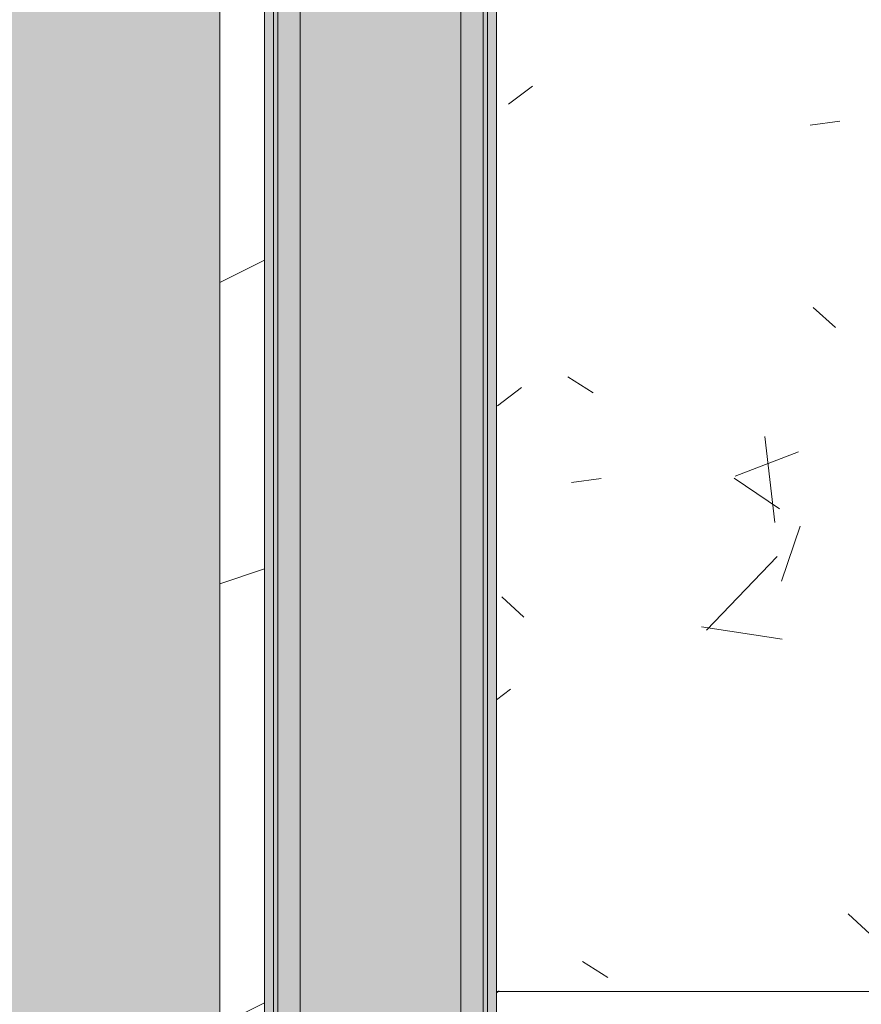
# Model space of a CAD drawing. Header units: millimetres. Extents: x 5980700 to 6194397, y -12939 to 2351883.
# Tile 383 of 587: x 6087739 to 6088211, y 1058 to 1610. Entities that reach past the tile are written whole.
import ezdxf

# ---------------------------------------------------------------- set-up
doc = ezdxf.new("R2010")
doc.units = ezdxf.units.MM
for name, color, linetype, lineweight in [('A-FLOR-PATT', 8, 'Continuous', 18), ('A-WALL', 113, 'Continuous', 18), ('A-WALL-PATT', 111, 'Continuous', 25)]:
    doc.layers.add(name, color=color, linetype=linetype, lineweight=lineweight)

# ---------------------------------------------------------------- blocks, each defined once
blk = doc.blocks.new('BE-PMSa-MOD-ARQ-CONEXAODOFUTURO-EX-000-R_rvt-2-PLANTA DE CAIMENTO DE PISOS - 1 PAV_')
at = {"layer": 'A-FLOR-PATT', "lineweight": 5}
h = blk.add_hatch(dxfattribs=at)
h.set_pattern_fill('FP_100', color=133, style=0, pattern_type=2)
h.set_pattern_definition([(49.99999999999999, (0, 0), (182.184668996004, -15.93908553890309), [19.05, -209.55]), (355, (0, 0), (-35.24242749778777, 191.0566080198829), [15.24, -167.64]), (100.451, (15.182, -1.328), (146.9425016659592, 175.1166878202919), [16.19, -178.09]), (46.184, (0, 50.8), (271.0788941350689, -42.04327417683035), [28.575, -314.325]), (96.636, (22.59, 47.297), (237.4025071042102, 247.4272132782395), [24.285, -267.135]), (351.184, (0, 50.8), (237.404605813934, 247.4251178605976), [22.86, -251.46]), (21, (25.4, 38.1), (151.6148798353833, -102.2655185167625), [19.05, -209.55]), (326, (25.4, 38.1), (61.80235996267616, 184.1877424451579), [15.24, -167.64]), (71.45100000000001, (38.035, 29.578), (213.4170626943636, 81.92136778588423), [16.19, -178.09]), (37.50000000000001, (0, 0), (3.08832282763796, 84.55507579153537), [8.382, -157.226, 8.382, -161.798, -168.275]), (37.50000000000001, (0, 0), (3.08832282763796, 84.55507579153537), [-335.788, 8.382, -159.893]), (7.499999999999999, (0, 0), (66.81943811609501, 100.1807470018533), [8.382, -88.646, 8.382, -153.416, -64.135]), (7.499999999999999, (0, 0), (66.81943811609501, 100.1807470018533), [-258.826, 8.382, -55.753]), (327.5, (-56.642, 0), (135.5904877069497, -5.7289126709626), [8.382, -55.118, 8.382, -189.738, -262.89]), (327.5, (-56.642, 0), (135.5904877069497, -5.7289126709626), [-261.62, 8.382, -254.508]), (317.5, (-82.042, 0), (148.1288864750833, 25.42676126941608), [8.382, -74.168, 8.382, -123.19, -186.69]), (317.5, (-82.042, 0), (148.1288864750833, 25.42676126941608), [-214.122, 8.382, -178.308])])
h.paths.add_polyline_path([(-1916.114845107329, -8177.825683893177), (-1683.614845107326, -8177.825683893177), (-1683.614845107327, -1915.841005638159), (-3033.614845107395, -1915.841005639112), (-3033.614845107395, -1900.841005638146), (-3933.614845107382, -1900.841005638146), (-3933.614845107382, -2050.841005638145), (-1818.614845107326, -2050.841005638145), (-1818.614845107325, -8042.852683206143), (-4146.617820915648, -8042.852683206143), (-4146.617820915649, -4063.841794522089), (-3970.61666258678, -4063.841794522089), (-3970.61666258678, -3457.84179452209), (-4146.617820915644, -3457.84179452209), (-4146.617820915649, -2138.841794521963), (-3970.61666258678, -2138.841794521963), (-3970.61666258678, -2050.841005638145), (-3963.614845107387, -2050.841005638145), (-3963.614845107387, -1900.841005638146), (-3973.614845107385, -1900.841005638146), (-3973.614845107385, -1915.841005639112), (-4105.616662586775, -1915.841005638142), (-4105.616662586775, -2003.84179452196), (-4281.617820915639, -2003.84179452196), (-4281.617820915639, -3592.841794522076), (-4105.61666258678, -3592.841794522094), (-4105.61666258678, -3928.841794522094), (-4281.617820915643, -3928.841794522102), (-4281.615120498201, -8177.82568389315), (-1916.459753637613, -8177.825683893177)])
h.paths.add_polyline_path([(8258.385255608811, -8167.825683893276), (15620.8643440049, -8167.825683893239), (15620.86434400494, -1925.841005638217), (12311.88333741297, -1925.841005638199), (12311.88333741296, -2018.841794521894), (11955.88333741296, -2018.841794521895), (11955.88333741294, -1925.841005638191), (9541.385154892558, -1925.841005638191), (9541.385154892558, -1915.841005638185), (9491.385154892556, -1915.841005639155), (9491.385154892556, -1900.841005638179), (8591.38515489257, -1900.841005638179), (8591.38515489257, -2050.841005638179), (11830.88333741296, -2050.841005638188), (11830.88333741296, -2143.841794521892), (12436.88333741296, -2143.841794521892), (12436.88333741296, -2050.841005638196), (15495.86434400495, -2050.841005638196), (15495.86434400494, -8042.825683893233), (8383.385255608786, -8042.825683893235), (8383.385255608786, -4063.841794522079), (8559.379702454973, -4063.841794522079), (8559.379702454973, -3457.841794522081), (8383.385255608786, -3457.84179452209), (8383.385255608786, -2138.841794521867), (8559.379702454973, -2138.84179452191), (8559.379702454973, -2050.841005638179), (8561.385154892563, -2050.753085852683), (8561.385154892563, -1900.841005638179), (8551.38515489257, -1900.841005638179), (8551.38515489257, -1915.841005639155), (8501.385154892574, -1915.841005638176), (8501.385154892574, -1925.841005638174), (8434.379702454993, -1925.841005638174), (8434.379702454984, -2013.841794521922), (8258.385255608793, -2013.841794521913), (8258.385255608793, -3582.841794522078), (8434.379702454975, -3582.841794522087), (8434.379702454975, -3938.841794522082), (8258.385255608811, -3938.841794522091), (8258.385255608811, -8156.700611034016)])
h.paths.add_polyline_path([(19984.7546155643, -8167.825683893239), (20089.38682609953, -8167.825683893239), (20089.38682609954, -5194.841794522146), (19913.3833374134, -5194.841794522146), (19913.3833374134, -4838.841794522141), (20089.38682609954, -4838.841794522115), (20089.38682609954, -2013.84179452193), (19913.3833374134, -2013.841794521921), (19913.3833374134, -1657.841794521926), (20089.38682609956, -1657.841794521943), (20089.38682609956, 1166.158205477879), (19913.38333741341, 1166.158205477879), (19913.38333741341, 1522.158205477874), (20089.38682609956, 1522.158205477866), (20089.38682609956, 4296.158205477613), (19913.38333741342, 4296.15820547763), (19913.3833374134, 4461.658994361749), (15971.88333741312, 4461.658994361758), (15971.88333741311, 4296.15820547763), (15800.86434400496, 4296.15820547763), (15800.86434400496, -605.8410056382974), (15790.86434400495, -605.8410056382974), (15790.86434400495, -655.841005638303), (15775.86434400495, -655.841005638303), (15775.86434400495, -1555.841005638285), (16091.88333741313, -1555.841005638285), (16091.88333741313, -1527.841794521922), (15925.86434400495, -1527.841794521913), (15925.86434400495, 4171.158205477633), (16096.88333741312, 4171.158205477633), (16097.48518693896, 4336.658994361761), (19788.38333741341, 4336.658994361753), (19788.38333741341, 4171.158205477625), (19964.38682609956, 4171.158205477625), (19964.38682609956, 1647.158205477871), (19788.38333741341, 1647.158205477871), (19788.38333741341, 1041.158205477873), (19964.38682609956, 1041.158205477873), (19964.38682609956, -1532.84179452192), (19788.38333741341, -1532.84179452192), (19788.38333741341, -2138.841794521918), (19964.38682609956, -2138.841794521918), (19964.38682609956, -4713.841794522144), (19788.3833374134, -4713.841794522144), (19788.3833374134, -5319.841794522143), (19964.38682609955, -5319.841794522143), (19964.38682609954, -8042.82568389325), (15925.86434400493, -8042.825683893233), (15925.86434400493, -2143.841794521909), (16091.88333741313, -2143.841794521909), (16091.88333741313, -1585.841005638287), (15775.86434400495, -1585.841005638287), (15775.86434400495, -1595.841005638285), (15790.86434400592, -1595.841005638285), (15790.86434400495, -1652.84179452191), (15966.88333741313, -1653.220801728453), (15966.88333741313, -2018.84179452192), (15800.86434400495, -2018.841794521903), (15800.86434400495, -8167.825683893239), (19925.14432074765, -8167.825683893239)])
h.paths.add_polyline_path([(-5690.728343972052, -8167.825683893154), (-4451.617820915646, -8167.825683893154), (-4451.617820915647, -1925.841005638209), (-4506.114845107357, -1925.84100563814), (-4506.114845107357, -1915.841005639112), (-4536.11484510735, -1915.841005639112), (-4536.11484510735, -1900.841005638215), (-4546.114845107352, -1900.841005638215), (-4546.114845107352, -2740.841005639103), (-4536.114845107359, -2740.841005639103), (-4536.114845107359, -2751.8410056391), (-4516.109778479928, -2751.8410056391), (-4516.109778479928, -2640.8410056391), (-4497.109778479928, -2640.8410056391), (-4497.109778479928, -2770.841005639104), (-4536.114845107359, -2770.841005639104), (-4536.114845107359, -2780.841005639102), (-4546.114845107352, -2780.841005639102), (-4546.114845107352, -2820.841005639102), (-4576.114845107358, -2820.841005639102), (-4576.617820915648, -8042.852683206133), (-11628.61484510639, -8042.852683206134), (-11628.6148451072, -2138.841794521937), (-11585.61666258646, -2138.841794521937), (-11585.61666258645, -2050.841005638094), (-8474.116662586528, -2050.841005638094), (-8474.116662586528, -2138.841794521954), (-7858.116662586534, -2138.841794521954), (-7858.116662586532, -2050.841005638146), (-4576.617820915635, -2050.841005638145), (-4576.617820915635, -1900.841005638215), (-5476.114845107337, -1900.841005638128), (-5476.114845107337, -1915.841005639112), (-5528.614845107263, -1915.841005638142), (-5528.614845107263, -1925.841005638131), (-7983.116662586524, -1925.841005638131), (-7983.116662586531, -2013.841794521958), (-8324.11666258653, -2013.841794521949), (-8324.11666258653, -2003.841794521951), (-8339.116662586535, -2003.84179452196), (-8339.116662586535, -1925.841005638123), (-11720.61666258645, -1925.841005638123), (-11720.61666258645, -2003.841794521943), (-11753.61484510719, -2003.841794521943), (-11753.61034441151, -8167.825683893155), (-5985.163661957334, -8167.825683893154)])
h.paths.add_polyline_path([(-15701.5291554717, -8167.825683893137), (-11933.6148451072, -8167.825683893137), (-11933.6148451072, -2013.841794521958), (-12076.61666258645, -2013.841794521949), (-12076.61666258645, -1657.841794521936), (-11923.61484510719, -1657.841794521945), (-11923.61484510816, -1515.8410056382), (-11908.61484510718, -1515.8410056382), (-11908.61484510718, -1505.841005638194), (-12058.61484510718, -1505.841005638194), (-12058.61484510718, -1532.841794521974), (-12201.61666258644, -1532.841794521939), (-12201.61666258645, -2138.841794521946), (-12058.61484510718, -2138.841794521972), (-12058.61484510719, -8042.851795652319), (-16321.61588608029, -8042.826571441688), (-16321.61588608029, -5319.841794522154), (-16145.61666258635, -5319.841794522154), (-16145.61666258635, -4713.841794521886), (-16321.61588608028, -4713.681888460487), (-16321.61588608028, -2138.84179452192), (-16145.61666258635, -2138.841794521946), (-16145.61666258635, -1532.841794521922), (-16321.61588608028, -1532.841794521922), (-16321.61588608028, 1041.158205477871), (-16145.61666258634, 1041.158205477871), (-16145.61666258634, 1647.158205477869), (-16321.61588608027, 1647.158205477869), (-16321.61588608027, 4171.158205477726), (-16145.61666258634, 4171.158205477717), (-16145.61666258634, 4336.658994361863), (-12201.61666258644, 4336.658994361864), (-12201.61666258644, 4171.158205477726), (-12058.61484510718, 4171.158205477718), (-12058.61484510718, -1475.841005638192), (-11908.61484510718, -1475.841005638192), (-11908.61484510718, -575.8410056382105), (-11923.61484510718, -575.8410056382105), (-11923.61484510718, -525.8410056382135), (-11933.61484510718, -525.8410056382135), (-11933.61484510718, 4296.158205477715), (-12076.61666258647, 4296.158205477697), (-12076.61666258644, 4461.658994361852), (-16270.61666258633, 4461.658994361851), (-16270.61666258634, 4296.158205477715), (-16446.62225526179, 4296.158205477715), (-16446.61588608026, 1522.158205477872), (-16270.61666258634, 1522.158205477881), (-16270.61666258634, 1166.158205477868), (-16446.62225526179, 1166.158205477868), (-16446.61588608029, -1657.841794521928), (-16270.61666258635, -1657.841794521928), (-16270.61666258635, -2013.841794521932), (-16446.6222552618, -2013.841794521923), (-16446.61588608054, -4838.841794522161), (-16270.61666258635, -4838.841794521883), (-16270.61666258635, -5194.841794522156), (-16446.62225526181, -5194.841794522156), (-16446.61573815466, -8167.825683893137), (-15735.98765560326, -8167.825683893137)])
h.paths.add_polyline_path([(8551.38515489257, -1770.841005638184), (9491.385154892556, -1770.841005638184), (9491.385154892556, -1755.841005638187), (9630.135154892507, -1755.841005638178), (9630.135154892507, -1740.841005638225), (11880.13515489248, -1741.712957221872), (11880.13515489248, -1755.841005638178), (11965.88333741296, -1755.841005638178), (11965.88333741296, -1662.841794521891), (12301.88333741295, -1662.841794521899), (12301.88333741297, -1755.841005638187), (12713.6541483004, -1755.841005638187), (12713.6541483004, -1740.841005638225), (14963.65414830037, -1741.712957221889), (14963.65414830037, -1755.841005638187), (15630.86434400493, -1755.841005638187), (15630.86434400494, -1595.841005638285), (15645.86434400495, -1595.841005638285), (15645.86434400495, -655.841005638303), (15630.86434400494, -655.841005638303), (15630.86434400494, -29.5925127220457), (15087.63515489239, -29.59251272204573), (15087.63515489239, -44.5925127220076), (12837.63515489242, -43.72056113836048), (12837.63515489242, -29.59251272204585), (11880.13515489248, -29.5925127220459), (11880.13515489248, -44.59251272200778), (9630.135154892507, -43.72056113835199), (9630.135154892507, -29.59251272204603), (9408.885154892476, -29.59251272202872), (9408.885154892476, -14.5925127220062), (8468.885154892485, -14.59251272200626), (8468.885154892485, -29.59251272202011), (8008.885154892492, -29.59251272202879), (8008.885154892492, -14.59251272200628), (7068.885154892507, -14.65234280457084), (7068.885154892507, -29.59251272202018), (4511.785154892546, -29.59251272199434), (4511.785154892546, 3549.158994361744), (3951.785154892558, 3549.158994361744), (3951.785154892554, 4471.658994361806), (2159.383337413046, 4471.658994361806), (2159.383337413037, 4306.158205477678), (1813.383337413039, 4306.15820547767), (1813.383337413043, 4471.658994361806), (284.8931309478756, 4471.658994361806), (284.8931309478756, 4486.658994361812), (77.29277039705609, 4486.658994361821), (77.29277039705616, 3238.903506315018), (70.48333741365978, 3238.903506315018), (70.48333741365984, 2137.158205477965), (121.3819838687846, 2137.158205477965), (121.3819838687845, 3231.348105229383), (111.0710947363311, 3241.658994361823), (106.381983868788, 3259.158994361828), (111.0710947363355, 3276.658994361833), (124.1088842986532, 3289.53068128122), (143.3753948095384, 3293.624861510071), (158.8819838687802, 3289.469883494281), (171.692873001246, 3276.658994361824), (176.3819838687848, 3259.158994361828), (171.692873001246, 3241.658994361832), (161.3819838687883, 3231.348105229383), (161.3819838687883, 2137.158205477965), (220.483337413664, 2137.158205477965), (220.4833374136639, 4336.658994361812), (1678.38333741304, 4336.658994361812), (1678.38333741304, 4171.158205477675), (2294.38333741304, 4171.158205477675), (2294.38333741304, 4336.658994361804), (3816.785154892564, 4336.658994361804), (3816.785154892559, 3414.158994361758), (4376.785154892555, 3414.158994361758), (4376.785154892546, -164.5925127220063), (15495.86434400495, -164.5925127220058), (15495.86434400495, -1620.841005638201), (12436.88333741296, -1620.841005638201), (12436.88333741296, -1527.841794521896), (11830.88333741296, -1527.841794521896), (11830.88333741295, -1620.841005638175), (8559.379702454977, -1620.841005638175), (8559.379702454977, -1532.841794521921), (7943.379702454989, -1532.841794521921), (7943.379702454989, -1620.841005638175), (2289.383337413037, -1620.841005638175), (2289.383337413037, -1527.841794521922), (2261.385126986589, -1527.841794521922), (2261.385126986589, -1770.841005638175), (3121.385126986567, -1770.841005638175), (3121.385126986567, -1755.8410056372), (4481.585154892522, -1755.841005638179), (4481.585154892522, -1770.841005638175), (5321.585154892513, -1770.841005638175), (5321.585154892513, -1755.841005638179), (7021.385154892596, -1755.841005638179), (7021.385154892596, -1770.841005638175), (7961.385154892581, -1770.841005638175), (7961.385154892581, -1755.841005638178), (8078.379702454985, -1755.841005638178), (8078.379702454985, -1667.841794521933), (8424.379702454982, -1667.841794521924), (8424.379702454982, -1755.841005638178), (8551.38515489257, -1755.841005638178)])
h.paths.add_polyline_path([(2231.385126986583, -1770.841005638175), (2231.385126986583, -1527.841794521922), (1766.385126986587, -1527.841794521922), (1766.385126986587, -1770.841005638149), (1776.385126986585, -1770.841005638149), (1776.385126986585, -1755.8410056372), (1818.383337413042, -1755.841005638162), (1818.383337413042, -1662.841794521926), (2154.383337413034, -1662.841794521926), (2154.383337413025, -1755.84100563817), (2221.385126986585, -1755.841005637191), (2221.385126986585, -1770.841005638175)])
h.paths.add_polyline_path([(-3963.614845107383, -1770.84100563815), (-3033.614845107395, -1770.84100563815), (-3033.614845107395, -1755.841005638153), (-1418.814900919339, -1755.841005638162), (-1418.814900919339, -1770.841005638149), (-578.8149009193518, -1770.841005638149), (-578.8149009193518, -1755.841005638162), (876.3851269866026, -1755.841005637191), (876.3851269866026, -1770.841005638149), (1736.38512698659, -1770.841005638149), (1736.38512698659, -1527.841794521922), (1683.383337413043, -1527.841794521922), (1683.383337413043, -1620.841005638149), (-3970.616662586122, -1620.84100563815), (-3970.61666258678, -1532.841794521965), (-4586.616662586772, -1532.841794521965), (-4586.616662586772, -1620.841005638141), (-7858.116662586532, -1620.841005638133), (-7858.116662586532, -1532.841794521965), (-8474.116662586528, -1532.841794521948), (-8474.116662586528, -1620.841005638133), (-11585.61666258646, -1620.841005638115), (-11585.61666258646, -1532.841794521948), (-11628.61484510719, -1532.841794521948), (-11628.61484510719, -164.6103600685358), (220.4833374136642, -164.6103600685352), (220.4833374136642, -29.61036006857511), (-2321.114845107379, -29.61036006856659), (-2321.114845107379, -14.61036006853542), (-3061.114845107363, -14.61036006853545), (-3061.114845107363, -29.61036006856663), (-3320.616662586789, -29.61036006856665), (-3320.616662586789, -14.61036006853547), (-4060.616662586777, -14.61036006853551), (-4060.616662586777, -29.61036006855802), (-4536.114845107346, -29.61036006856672), (-4536.114845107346, -14.61036006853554), (-5476.114845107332, -14.61036006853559), (-5476.114845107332, -29.6103600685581), (-5636.114845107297, -29.61036006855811), (-5636.114845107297, -44.61036006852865), (-7886.11484510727, -43.73840848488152), (-7886.11484510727, -29.61036006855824), (-8872.364845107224, -29.61036006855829), (-8872.364845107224, -44.6103600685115), (-11122.3648451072, -43.73840848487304), (-11122.3648451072, -29.61036006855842), (-11763.61484510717, -29.61036006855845), (-11763.61484510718, -575.8410056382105), (-11778.61484510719, -575.8410056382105), (-11778.61484510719, -1515.8410056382), (-11763.61484510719, -1515.8410056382), (-11763.61484510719, -1667.841794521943), (-11720.61666258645, -1667.841794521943), (-11720.61666258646, -1755.841005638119), (-11122.36484510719, -1755.841005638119), (-11122.36484510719, -1740.841005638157), (-8872.36484510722, -1741.712957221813), (-8872.36484510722, -1755.841005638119), (-8339.116662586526, -1755.841005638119), (-8339.116662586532, -1667.841794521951), (-7993.116662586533, -1667.841794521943), (-7993.116662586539, -1755.841005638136), (-7886.114845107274, -1755.841005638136), (-7886.114845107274, -1740.841005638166), (-5636.114845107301, -1741.712957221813), (-5636.114845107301, -1755.841005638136), (-5476.114845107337, -1755.841005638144), (-5476.114845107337, -1770.841005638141), (-4536.11484510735, -1770.841005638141), (-4536.11484510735, -1755.841005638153), (-4451.616662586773, -1755.841005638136), (-4451.616662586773, -1667.84179452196), (-4105.616662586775, -1667.84179452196), (-4105.616662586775, -1755.841005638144), (-3973.614845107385, -1755.841005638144), (-3973.614845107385, -1770.84100563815)])
h.paths.add_polyline_path([(-5396.293025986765, 115.3896399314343), (-4576.11484510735, 115.3896399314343), (-4576.11484510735, 431.4034837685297), (-4586.616662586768, 431.4034837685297), (-4586.616662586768, 265.3896399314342), (-11628.61484510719, 265.3896399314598), (-11628.61484510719, 4171.158205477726), (-11585.61666258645, 4171.158205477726), (-11585.61666258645, 4336.658994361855), (-8474.116662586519, 4336.658994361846), (-8474.116662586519, 4171.158205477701), (-7858.116662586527, 4171.158205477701), (-7858.116662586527, 4336.658994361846), (-4586.616662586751, 4336.658994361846), (-4586.616662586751, 4171.158205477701), (-4538.614845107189, 4171.158205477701), (-4538.614845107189, 2287.158205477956), (-4586.616662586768, 2287.158205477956), (-4586.616662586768, 1681.158205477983), (-4538.614845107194, 1681.158205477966), (-4538.614845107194, 995.3896399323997), (-4536.114845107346, 995.3896399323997), (-4536.114845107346, 985.3896399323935), (-4497.109778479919, 985.3896399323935), (-4497.109778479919, 855.3896399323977), (-4516.109778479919, 855.3896399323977), (-4516.109778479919, 966.3896399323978), (-4536.114845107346, 966.3896399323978), (-4536.114845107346, 955.3896399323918), (-4538.614845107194, 955.3896399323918), (-4538.614845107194, 431.4034837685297), (-4546.114845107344, 431.4034837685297), (-4546.114845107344, 115.3896399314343), (-4536.114845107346, 115.3896399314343), (-4536.114845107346, 130.3896399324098), (-4486.114845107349, 130.3896399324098), (-4486.114845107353, 140.3896399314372), (-4461.616662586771, 140.3896399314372), (-4461.616662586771, 306.4034837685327), (-4413.614845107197, 306.4034837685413), (-4413.614845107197, 1806.158205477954), (-4461.616662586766, 1806.158205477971), (-4461.616662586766, 2162.158205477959), (-4413.614845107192, 2162.158205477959), (-4413.614845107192, 4296.158205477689), (-4461.616662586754, 4296.158205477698), (-4461.616662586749, 4461.658994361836), (-7983.116662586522, 4461.658994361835), (-7983.116662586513, 4296.158205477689), (-8349.116662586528, 4296.158205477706), (-8349.116662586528, 4461.658994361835), (-11710.61666258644, 4461.658994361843), (-11710.61666258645, 4296.158205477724), (-11753.61484510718, 4296.158205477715), (-11753.61484510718, 140.3896399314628), (-5526.11484510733, 140.3896399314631), (-5526.11484510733, 130.3896399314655), (-5476.114845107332, 130.3896399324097), (-5476.114845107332, 115.3896399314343), (-5466.11484510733, 115.3896399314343)])
h.paths.add_polyline_path([(8478.885154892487, 115.4074872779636), (8478.885154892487, 431.4034837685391), (8378.385255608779, 431.4034837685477), (8378.385255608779, 1037.158205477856), (8561.383337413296, 1037.158205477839), (8561.383337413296, 1651.158205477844), (8378.385255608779, 1651.158205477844), (8378.385255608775, 4171.158205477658), (8559.383337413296, 4171.158205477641), (8559.383337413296, 4336.658994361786), (11825.88333741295, 4336.658994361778), (11825.88333741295, 4171.158205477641), (12441.88333741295, 4171.158205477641), (12441.88333741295, 4336.658994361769), (15495.86434400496, 4336.65899436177), (15495.86434400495, 265.4074872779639), (8559.379702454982, 265.4074872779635), (8559.379702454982, 431.4034837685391), (8508.885154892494, 431.4034837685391), (8508.885154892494, 115.4074872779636), (9408.885154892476, 115.4074872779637), (9408.885154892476, 130.4074872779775), (9438.885154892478, 130.4074872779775), (9438.885154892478, 140.4074872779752), (15620.86434400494, 140.4074872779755), (15620.86434400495, 4461.658994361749), (12316.88333741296, 4461.658994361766), (12316.88333741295, 4296.158205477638), (11950.88333741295, 4296.158205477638), (11950.88333741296, 4461.658994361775), (8434.383337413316, 4461.658994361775), (8434.383337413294, 4296.158205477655), (8253.385255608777, 4296.158205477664), (8253.385255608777, 1526.158205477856), (8436.383337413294, 1526.158205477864), (8436.383337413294, 1162.158205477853), (8253.385255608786, 1162.158205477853), (8253.385255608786, 306.4034837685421), (8434.379702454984, 306.4034837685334), (8434.379702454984, 140.4074872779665), (8438.885154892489, 140.4074872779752), (8438.885154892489, 130.4074872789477), (8468.885154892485, 130.4074872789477), (8468.885154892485, 115.4074872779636)])
h.paths.add_polyline_path([(7078.885154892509, 115.4074872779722), (7968.885154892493, 115.4074872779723), (7968.885154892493, 955.4074872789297), (7958.885154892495, 955.4074872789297), (7958.885154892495, 966.4074872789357), (7948.385255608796, 966.4074872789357), (7948.385255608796, 265.4074872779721), (4806.785154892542, 265.4074872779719), (4806.785154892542, 4336.658994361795), (7948.385255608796, 4336.658994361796), (7948.385255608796, 985.4074872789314), (7958.885154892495, 985.4074872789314), (7958.885154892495, 995.4074872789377), (7968.885154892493, 995.4074872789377), (7968.885154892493, 1035.407487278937), (7998.885154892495, 1035.407487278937), (7998.885154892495, 995.4074872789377), (8008.885154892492, 995.4074872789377), (8008.885154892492, 985.4074872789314), (8047.890221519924, 985.4074872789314), (8047.890221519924, 855.4074872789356), (8028.890221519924, 855.4074872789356), (8028.890221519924, 966.4074872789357), (8008.885154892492, 966.4074872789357), (8008.885154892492, 955.4074872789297), (7998.885154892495, 955.4074872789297), (7998.885154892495, 115.4074872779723), (8008.885154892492, 115.4074872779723), (8008.885154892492, 130.4074872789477), (8083.385255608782, 130.4074872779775), (8083.385255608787, 4471.65899436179), (4671.785154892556, 4471.658994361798), (4671.785154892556, 130.4074872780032), (7068.885154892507, 130.4074872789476), (7068.885154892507, 115.4074872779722)])
h.paths.add_polyline_path([(1857.919751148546, 1037.158205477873), (2296.383337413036, 1037.158205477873), (2296.383337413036, 1651.158205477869), (1676.383337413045, 1651.158205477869), (1676.383337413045, 1037.158205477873), (1826.383337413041, 1037.158205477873)])
h.paths.add_polyline_path([(2161.383337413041, 1172.158205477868), (1811.383337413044, 1172.158205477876), (1811.383337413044, 1516.158205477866), (2161.383337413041, 1516.158205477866), (2161.383337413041, 1177.256799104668)])
h.paths.add_polyline_path([(137.9111174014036, 3278.855100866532), (131.3834321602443, 3276.480338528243), (131.3834321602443, 3259.158994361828), (137.9112161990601, 3259.158994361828), (137.9112161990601, 3277.667937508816)])
h.paths.add_polyline_path([(141.3819838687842, 3259.158994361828), (161.3819838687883, 3259.158994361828), (158.7024919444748, 3268.550988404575), (155.5241194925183, 3273.003317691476), (148.2594671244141, 3277.615929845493), (141.461635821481, 3278.855091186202), (137.9111174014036, 3278.855100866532), (137.9112161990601, 3259.158994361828), (139.4408410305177, 3259.158994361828)])
h.paths.add_polyline_path([(127.2398482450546, 3259.158994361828), (131.3834321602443, 3259.60654442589), (131.3834321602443, 3276.480338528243), (126.061811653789, 3272.015600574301), (122.0634673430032, 3263.023564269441), (122.1477157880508, 3259.158994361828), (126.061811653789, 3259.158994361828)])
h = blk.add_hatch(dxfattribs=at)
h.set_pattern_fill('FP_97', color=71, style=0, pattern_type=2)
h.set_pattern_definition([(49.99999999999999, (0, 0), (364.3679291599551, -31.87829433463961), [38.1, -419.1]), (355, (0, 0), (-70.48585119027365, 382.1133031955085), [30.48, -335.28]), (100.451, (30.364, -2.657), (293.8850033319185, 350.2333756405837), [32.38, -356.18]), (46.184, (0, 101.6), (542.1584806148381, -84.08582678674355), [57.15, -628.65]), (96.636, (45.18, 94.59299999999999), (474.8048986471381, 494.8554198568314), [48.57, -534.27]), (351.184, (0, 101.6), (474.8101998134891, 494.8500824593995), [45.72, -502.92]), (21, (50.8, 76.2), (303.2284677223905, -204.530461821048), [38.1, -419.1]), (326, (50.8, 76.2), (123.6038908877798, 368.3760440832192), [30.48, -335.28]), (71.45100000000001, (76.069, 59.15600000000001), (426.8341253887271, 163.8427355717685), [32.38, -356.18]), (37.50000000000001, (0, 0), (6.176645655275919, 169.1101515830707), [16.764, -314.452, 16.764, -323.596, -336.55]), (37.50000000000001, (0, 0), (6.176645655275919, 169.1101515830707), [-671.576, 16.764, -319.786]), (7.499999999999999, (0, 0), (133.63887623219, 200.3614940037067), [16.764, -177.292, 16.764, -306.832, -128.27]), (7.499999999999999, (0, 0), (133.63887623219, 200.3614940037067), [-517.6519999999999, 16.764, -111.506]), (327.5, (-113.284, 0), (271.1818188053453, -11.45836264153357), [16.764, -110.236, 16.764, -379.476, -525.78]), (327.5, (-113.284, 0), (271.1818188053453, -11.45836264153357), [-523.24, 16.764, -509.016]), (317.5, (-164.084, 0), (296.2585102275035, 50.85284694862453), [16.764, -148.336, 16.764, -246.38, -373.38]), (317.5, (-164.084, 0), (296.2585102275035, 50.85284694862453), [-428.244, 16.764, -356.616])])
h.paths.add_polyline_path([(-3578.614845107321, 115.3896399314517), (-3320.616662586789, 115.3896399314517), (-3320.616662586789, 130.3896399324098), (-3291.114845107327, 130.3896399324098), (-3291.114845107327, 1499.158994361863), (-3631.114845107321, 1499.158994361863), (-3631.114845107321, 1833.640541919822), (-4258.614845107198, 1832.686319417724), (-4258.614845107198, 286.4034837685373), (-4115.616662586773, 286.4034837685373), (-4115.616662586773, 115.3896399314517), (-4110.616662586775, 115.3896399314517), (-4110.616662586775, 130.3896399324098), (-4060.616662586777, 130.3896399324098), (-4060.616662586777, 115.3896399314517), (-4050.616662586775, 115.3896399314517), (-4050.616662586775, 755.3896399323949), (-4060.616662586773, 755.3896399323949), (-4060.616662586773, 766.389639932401), (-4080.621729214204, 766.389639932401), (-4081.713092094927, 655.3896399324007), (-4099.621729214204, 655.3896399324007), (-4099.621729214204, 785.3896399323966), (-4060.616662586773, 785.3896399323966), (-4060.616662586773, 795.3896399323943), (-4050.616662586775, 795.3896399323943), (-4050.616662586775, 835.3896399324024), (-4020.616662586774, 835.3896399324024), (-4020.616662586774, 795.3896399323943), (-4010.616662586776, 795.3896399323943), (-4010.616662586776, 785.3896399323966), (-3971.611595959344, 785.3896399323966), (-3971.611595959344, 655.3896399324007), (-3990.611595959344, 655.3896399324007), (-3991.61666258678, 766.389639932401), (-4010.616662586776, 766.389639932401), (-4010.616662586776, 755.3896399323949), (-4020.616662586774, 755.3896399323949), (-4020.616662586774, 115.3896399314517), (-3629.681118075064, 115.3896399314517)])
h = blk.add_hatch(dxfattribs=at)
h.set_pattern_fill('FP_98', color=133, style=0, pattern_type=2)
h.set_pattern_definition([(270, (-4258.615, -935.841), (1000, 6.123233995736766e-14), []), (0, (-4258.615, -935.841), (0, 1000), [])])
h.paths.add_polyline_path([(-3578.614845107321, 115.3896399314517), (-3320.616662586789, 115.3896399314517), (-3320.616662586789, 130.3896399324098), (-3291.114845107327, 130.3896399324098), (-3291.114845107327, 1499.158994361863), (-3631.114845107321, 1499.158994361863), (-3631.114845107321, 1833.640541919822), (-4258.614845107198, 1832.686319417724), (-4258.614845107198, 286.4034837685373), (-4115.616662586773, 286.4034837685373), (-4115.616662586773, 115.3896399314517), (-4110.616662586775, 115.3896399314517), (-4110.616662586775, 130.3896399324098), (-4060.616662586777, 130.3896399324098), (-4060.616662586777, 115.3896399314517), (-4050.616662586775, 115.3896399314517), (-4050.616662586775, 755.3896399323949), (-4060.616662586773, 755.3896399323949), (-4060.616662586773, 766.389639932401), (-4080.621729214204, 766.389639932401), (-4081.713092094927, 655.3896399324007), (-4099.621729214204, 655.3896399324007), (-4099.621729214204, 785.3896399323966), (-4060.616662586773, 785.3896399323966), (-4060.616662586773, 795.3896399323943), (-4050.616662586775, 795.3896399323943), (-4050.616662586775, 835.3896399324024), (-4020.616662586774, 835.3896399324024), (-4020.616662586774, 795.3896399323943), (-4010.616662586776, 795.3896399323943), (-4010.616662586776, 785.3896399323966), (-3971.611595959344, 785.3896399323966), (-3971.611595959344, 655.3896399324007), (-3990.611595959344, 655.3896399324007), (-3991.61666258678, 766.389639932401), (-4010.616662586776, 766.389639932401), (-4010.616662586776, 755.3896399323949), (-4020.616662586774, 755.3896399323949), (-4020.616662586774, 115.3896399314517), (-3629.681118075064, 115.3896399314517)])
at = {"layer": 'A-WALL', "lineweight": 5}
h = blk.add_hatch(color=50, dxfattribs=at)
h.paths.add_polyline_path([(-4368.614845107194, 115.3896399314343), (-4368.614845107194, 240.7034837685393), (-4381.114845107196, 240.7034837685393), (-4381.114845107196, 115.3896399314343)])
h.paths.add_polyline_path([(-4368.614845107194, 251.4034837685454), (-4368.614845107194, 261.4034837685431), (-4381.114845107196, 261.4034837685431), (-4381.114845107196, 251.4034837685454), (-4369.470928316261, 251.4034837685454)])
h.paths.add_polyline_path([(-4381.114845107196, 271.4034837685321), (-4368.614845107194, 271.4034837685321), (-4368.614845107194, 1841.14054191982), (-4381.114845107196, 1841.14054191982), (-4381.114845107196, 276.403483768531)])
h = blk.add_hatch(color=50, dxfattribs=at)
h.paths.add_polyline_path([(-4272.364845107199, 107.8896399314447), (-4266.114845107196, 107.8896399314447), (-4266.114845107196, 239.2337784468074), (-4270.132705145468, 237.5695263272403), (-4273.266662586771, 230.0034837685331), (-4273.266662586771, 107.8896399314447)])
h.paths.add_polyline_path([(-4278.614845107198, 251.4034837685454), (-4266.114845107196, 251.4034837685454), (-4266.114845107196, 261.4034837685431), (-4278.614845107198, 261.4034837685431), (-4278.614845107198, 259.567377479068)])
h.paths.add_polyline_path([(-4266.114845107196, 276.403483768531), (-4266.114845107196, 1841.14054191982), (-4278.614845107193, 1841.14054191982), (-4278.614845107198, 276.403483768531)])
h = blk.add_hatch(color=50, dxfattribs=at)
h.paths.add_polyline_path([(-4388.614845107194, 115.3896399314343), (-4383.614845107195, 115.3896399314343), (-4383.614845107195, 240.7034837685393), (-4388.614845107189, 240.7034837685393), (-4388.614845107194, 124.2785288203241)])
h.paths.add_polyline_path([(-4386.030304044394, 251.4034837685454), (-4383.614845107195, 251.4034837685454), (-4383.614845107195, 261.4034837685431), (-4388.614845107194, 261.4034837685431), (-4388.614845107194, 251.4034837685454)])
h.paths.add_polyline_path([(-4388.614845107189, 271.4034837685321), (-4383.61484510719, 271.4034837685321), (-4383.61484510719, 1833.64054191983), (-4388.614845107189, 1833.64054191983), (-4388.614845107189, 276.403483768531)])
h = blk.add_hatch(color=9, dxfattribs=at)
h.paths.add_polyline_path([(-4381.114845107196, 115.3896399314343), (-4381.46926355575, 240.7034837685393), (-4383.614845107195, 240.7034837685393), (-4383.614845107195, 115.3896399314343)])
h.paths.add_polyline_path([(-4383.614845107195, 251.4034837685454), (-4381.114845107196, 251.4034837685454), (-4381.114845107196, 261.4034837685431), (-4383.614845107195, 261.4034837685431), (-4383.614845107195, 259.567377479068)])
h.paths.add_polyline_path([(-4381.114845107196, 271.4034837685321), (-4381.114845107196, 1838.64054191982), (-4383.614845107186, 1838.640541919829), (-4383.61484510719, 271.4034837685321)])
h = blk.add_hatch(color=9, dxfattribs=at)
h.paths.add_polyline_path([(-4263.81434421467, 110.3896399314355), (-4263.614845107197, 110.3896399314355), (-4263.97928188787, 240.1183576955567), (-4266.114845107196, 237.9745472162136), (-4266.114845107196, 110.3896399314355)])
h.paths.add_polyline_path([(-4266.114845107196, 251.4034837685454), (-4263.614845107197, 251.4034837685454), (-4263.614845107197, 261.4034837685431), (-4266.114845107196, 261.4034837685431), (-4266.114845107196, 259.567377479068)])
h.paths.add_polyline_path([(-4263.614845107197, 276.403483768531), (-4263.614845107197, 1838.640541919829), (-4266.114845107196, 1838.640541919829), (-4266.114845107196, 276.403483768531)])
at = {"layer": 'A-WALL'}
h = blk.add_hatch(color=10, dxfattribs=at)
h.paths.add_polyline_path([(-4258.614845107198, 115.3896399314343), (-4258.614845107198, 240.7034837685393), (-4263.614845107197, 240.2693123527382), (-4263.614845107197, 115.3896399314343)])
h.paths.add_polyline_path([(-4262.566662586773, 251.4034837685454), (-4258.614845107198, 251.4034837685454), (-4258.614845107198, 261.4034837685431), (-4263.614845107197, 261.4034837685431), (-4263.614845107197, 251.4034837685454)])
h.paths.add_polyline_path([(-4263.614845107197, 276.403483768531), (-4258.614845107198, 276.403483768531), (-4258.614845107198, 1833.64054191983), (-4263.614845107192, 1833.64054191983), (-4263.614845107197, 350.3137911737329)])
at = {"layer": 'A-WALL-PATT', "lineweight": 5}
h = blk.add_hatch(color=9, dxfattribs=at)
h.paths.add_polyline_path([(-4317.451046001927, 95.38963993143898), (-4283.966662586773, 95.38963993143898), (-4283.966662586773, 230.0034837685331), (-4287.100620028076, 237.5695263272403), (-4294.666662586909, 240.7034837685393), (-4368.614845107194, 240.7034837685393), (-4368.614845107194, 115.3896399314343), (-4323.614845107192, 115.3896399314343), (-4323.614845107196, 95.38963993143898)])
h.paths.add_polyline_path([(-4281.69674465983, 251.4034837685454), (-4278.614845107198, 251.4034837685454), (-4278.614845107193, 1851.158205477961), (-4368.614845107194, 1851.158205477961), (-4368.614845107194, 251.4034837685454), (-4294.666662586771, 251.4034837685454)])
h = blk.add_hatch(dxfattribs=at)
h.set_pattern_fill('FP_129', color=71, style=0, pattern_type=2)
h.set_pattern_definition([(216.87, (166.6, 416.5), (1249.498511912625, 833.0022321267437), [208.25, -1874.25]), (206.565, (416.5, 291.55), (-416.4997849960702, -416.4999353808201), [465.661, -465.661]), (198.435, (416.5, 83.3), (-832.9995359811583, -416.5008561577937), [263.4179999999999, -1053.671])])
h.paths.add_polyline_path([(-4401.114845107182, 306.4034837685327), (-4388.614845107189, 306.4034837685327), (-4388.614845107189, 1831.158205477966), (-4413.614845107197, 1806.158205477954), (-4413.614845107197, 306.4034837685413)])
at = {"layer": 'A-WALL', "color": 90, "lineweight": 5}
for p, q in [((-4383.614845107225, 1833.640541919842), (-4383.614845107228, 271.4034837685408)), ((-4381.114845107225, 1833.640541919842), (-4381.114845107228, 271.4034837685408)), ((-4368.614845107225, 1833.640541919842), (-4368.614845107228, 271.4034837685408)), ((-4278.614845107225, 1833.640541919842), (-4278.614845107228, 276.403483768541)), ((-4266.114845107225, 1833.640541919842), (-4266.114845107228, 276.403483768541)), ((-4263.614845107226, 1833.640541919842), (-4263.614845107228, 276.403483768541)), ((-4413.614845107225, 1806.158205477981), (-4413.614845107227, 306.4034837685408))]:
    blk.add_line(p, q, dxfattribs=at)
at = {"layer": 'A-WALL', "color": 130, "lineweight": 9}
for p, q in [((-4258.614845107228, 286.403483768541), (-4258.614845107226, 1833.640541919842)), ((-4388.614845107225, 1831.158205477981), (-4388.614845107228, 281.4034837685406))]:
    blk.add_line(p, q, dxfattribs=at)

msp = doc.modelspace()

# ---------------------------------------------------------------- block references
at = {"color": 50, "lineweight": 5}
msp.add_blockref('BE-PMSa-MOD-ARQ-CONEXAODOFUTURO-EX-000-R_rvt-2-PLANTA DE CAIMENTO DE PISOS - 1 PAV_', (6092264.959189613, 0), dxfattribs=at)

doc.saveas('drawing.dxf')
